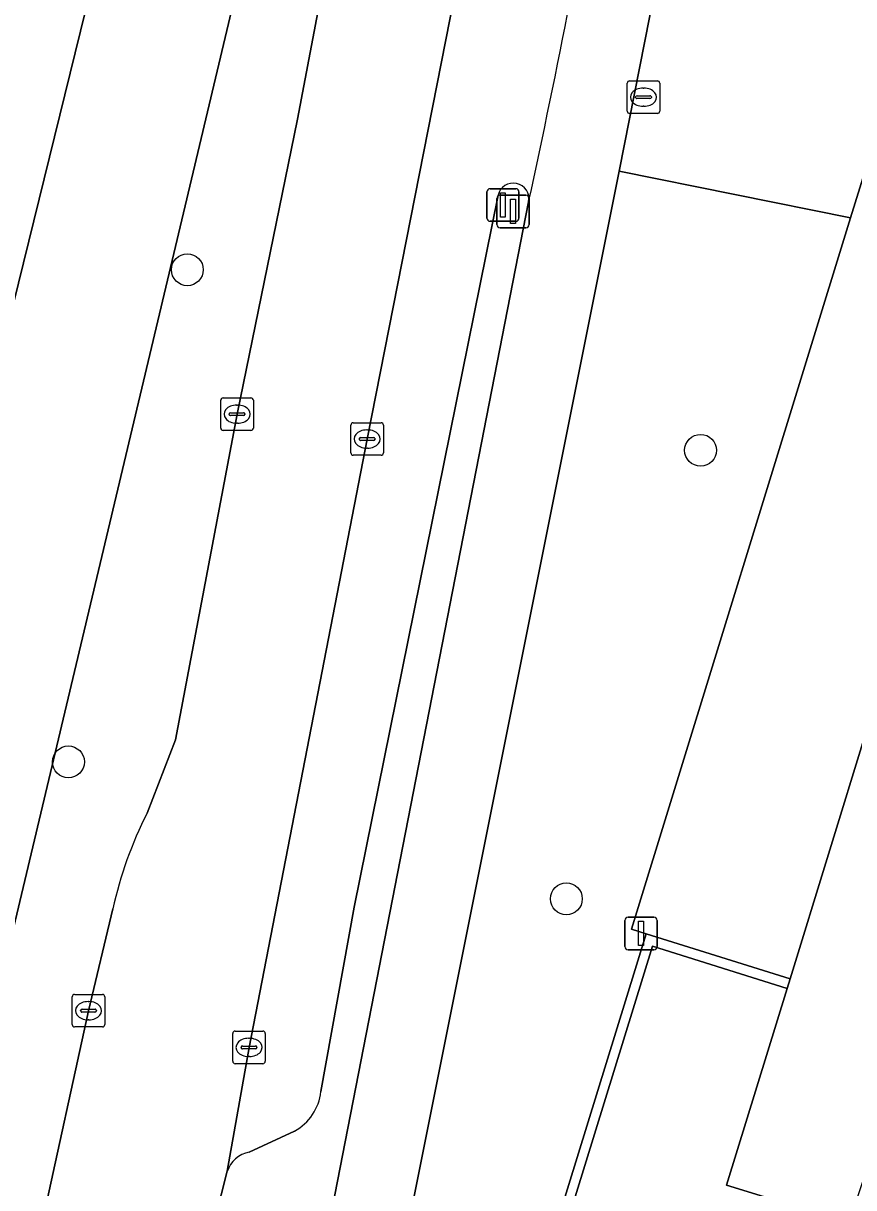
# Model space of a CAD drawing. Extents: x 163008 to 163854, y 382777 to 383982.
# Drawn here: x 163161.09 to 163186.6, y 382902.83 to 382938.61 of the extents above; entities that cross this region are included whole.
import ezdxf

# ---------------------------------------------------------------- set-up
doc = ezdxf.new("R2010")
doc.units = 0
for name, color, linetype in [('IMGEO_Berm_groen', 7, 'Continuous'), ('IMGEO_Berm_open', 7, 'Continuous'), ('IMGEO_Boom', 7, 'Continuous'), ('IMGEO_Erf', 7, 'Continuous'), ('IMGEO_Fietspad_gesloten', 7, 'Continuous'), ('IMGEO_Kolk', 7, 'Continuous'), ('IMGEO_Lichtmast', 7, 'Continuous'), ('IMGEO_Muur', 7, 'Continuous'), ('IMGEO_Pand', 7, 'Continuous'), ('IMGEO_Parkeervlak_open', 7, 'Continuous'), ('IMGEO_Rijbaan_lokaal_gesloten', 7, 'Continuous'), ('IMGEO_Rioolput', 7, 'Continuous'), ('IMGEO_Voetpad_open', 7, 'Continuous')]:
    doc.layers.add(name, color=color, linetype=linetype)

msp = doc.modelspace()

# ---------------------------------------------------------------- linework, layer by layer
at = {"layer": 'IMGEO_Berm_groen'}
for points in [[(163155.533, 382908.637), (163169.045, 382963.559), (163175.109, 382983.61), (163175.739, 382984.091), (163168.816, 382944.6), (163160.593, 382909.986)], [(163168.816, 382944.6), (163175.739, 382984.091), (163175.109, 382983.61), (163169.045, 382963.559), (163155.533, 382908.637)], [(163164.894, 382914.338), (163165.762, 382916.593), (163167.659, 382926.597), (163169.511, 382935.663), (163171.432, 382945.756)], [(163160.593, 382909.986), (163168.816, 382944.6)], [(163158.045, 382898.064), (163159.036, 382902.324), (163160.738, 382901.952), (163160.589, 382901.271), (163161.503, 382901.071), (163161.592, 382901.437), (163161.668, 382901.748), (163163.098, 382908.267), (163163.838, 382911.395)]]:
    msp.add_lwpolyline(points, dxfattribs=at)
msp.add_arc((163176.342, 382908.569), 12.819, 153.2561, 167.2662, dxfattribs=at)
at = {"layer": 'IMGEO_Berm_open'}
for points in [[(163175.673, 382933.326), (163171.25, 382911.452), (163170.235, 382905.78)], [(163167.356, 382903.331), (163166.617, 382900.427), (163170.102, 382899.716), (163176.612, 382933.12)], [(163169.424, 382904.563), (163168.034, 382903.918)]]:
    msp.add_lwpolyline(points, dxfattribs=at)
for centre, radius, start, end in [((163176.141, 382933.217), 0.481, 348.3091, 166.9436), ((163168.628, 382905.972), 1.618, 299.4529, 353.1887), ((163168.18, 382903.064), 0.866, 99.7102, 162.0607)]:
    msp.add_arc(centre, radius, start, end, dxfattribs=at)
at = {"layer": 'IMGEO_Boom'}
for centre in [(163166.13, 382931.035), (163181.892, 382925.488), (163162.478, 382915.913), (163177.771, 382911.704)]:
    msp.add_circle(centre, 0.489, dxfattribs=at)
at = {"layer": 'IMGEO_Erf'}
msp.add_lwpolyline([(163189.89, 382943.543), (163186.494, 382932.635), (163179.775, 382910.77), (163180.224, 382910.629), (163184.639, 382909.241), (163191.708, 382932.235), (163196.319, 382947.232)], dxfattribs=at)
msp.add_lwpolyline([(163191.834, 382893.704), (163191.731, 382893.27), (163191.481, 382893.329), (163182.597, 382895.43), (163184.251, 382902.428), (163182.692, 382902.907), (163184.549, 382908.946), (163180.415, 382910.249), (163175.746, 382895.11), (163176.241, 382894.225), (163180.835, 382896.761), (163181.546, 382895.29), (163176.888, 382892.979), (163177.377, 382892.068), (163194.485, 382888.3), (163195.53, 382892.882)], close=True, dxfattribs=at)
at = {"layer": 'IMGEO_Fietspad_gesloten'}
for points in [[(163179.397, 382934.062), (163181.114, 382942.792)], [(163176.612, 382933.12), (163170.102, 382899.716), (163172.429, 382899.241), (163179.397, 382934.062)]]:
    msp.add_lwpolyline(points, dxfattribs=at)
msp.add_arc((162895.278, 382994.361), 287.923, 347.71935, 350.22341, dxfattribs=at)
at = {"layer": 'IMGEO_Kolk'}
for p, q in [((163167.157, 382926.172), (163167.157, 382927.024)), ((163167.232, 382927.098), (163168.084, 382927.098)), ((163167.645, 382926.878), (163167.67, 382926.878)), ((163168.158, 382927.024), (163168.158, 382926.172)), ((163167.416, 382926.592), (163167.416, 382926.604)), ((163167.854, 382926.555), (163167.456, 382926.555)), ((163167.459, 382926.641), (163167.857, 382926.641)), ((163167.9, 382926.604), (163167.9, 382926.592)), ((163168.084, 382926.098), (163167.232, 382926.098)), ((163167.668, 382926.318), (163167.643, 382926.318)), ((163171.152, 382925.407), (163171.152, 382926.259)), ((163171.227, 382926.333), (163172.079, 382926.333)), ((163171.64, 382926.113), (163171.665, 382926.113)), ((163172.153, 382926.259), (163172.153, 382925.407)), ((163171.411, 382925.827), (163171.411, 382925.839)), ((163171.849, 382925.79), (163171.451, 382925.79)), ((163171.454, 382925.876), (163171.852, 382925.876)), ((163171.895, 382925.839), (163171.895, 382925.827)), ((163172.079, 382925.333), (163171.227, 382925.333)), ((163171.663, 382925.553), (163171.638, 382925.553)), ((163162.595, 382907.841), (163162.595, 382908.693)), ((163162.67, 382908.767), (163163.522, 382908.767)), ((163163.083, 382908.547), (163163.108, 382908.547)), ((163163.596, 382908.693), (163163.596, 382907.841)), ((163162.854, 382908.261), (163162.854, 382908.273)), ((163163.292, 382908.224), (163162.894, 382908.224)), ((163162.897, 382908.31), (163163.295, 382908.31)), ((163163.338, 382908.273), (163163.338, 382908.261)), ((163163.106, 382907.987), (163163.081, 382907.987)), ((163163.522, 382907.767), (163162.67, 382907.767)), ((163167.524, 382906.713), (163167.524, 382907.565)), ((163167.599, 382907.639), (163168.451, 382907.639)), ((163168.525, 382907.565), (163168.525, 382906.713)), ((163167.783, 382907.133), (163167.783, 382907.145)), ((163168.221, 382907.096), (163167.823, 382907.096)), ((163167.826, 382907.182), (163168.224, 382907.182)), ((163168.012, 382907.419), (163168.037, 382907.419)), ((163168.267, 382907.145), (163168.267, 382907.133)), ((163168.035, 382906.859), (163168.01, 382906.859)), ((163168.451, 382906.639), (163167.599, 382906.639))]:
    msp.add_line(p, q, dxfattribs=at)
for points in [[(163167.157, 382926.172), (163167.157, 382927.024)], [(163167.232, 382927.098), (163168.084, 382927.098)], [(163168.158, 382927.024), (163168.158, 382926.172)], [(163168.084, 382926.098), (163167.232, 382926.098)], [(163171.152, 382925.407), (163171.152, 382926.259)], [(163171.227, 382926.333), (163172.079, 382926.333)], [(163172.153, 382926.259), (163172.153, 382925.407)], [(163172.079, 382925.333), (163171.227, 382925.333)], [(163162.595, 382907.841), (163162.595, 382908.693)], [(163162.67, 382908.767), (163163.522, 382908.767)], [(163163.596, 382908.693), (163163.596, 382907.841)], [(163163.522, 382907.767), (163162.67, 382907.767)], [(163167.524, 382906.713), (163167.524, 382907.565)], [(163167.599, 382907.639), (163168.451, 382907.639)], [(163168.525, 382907.565), (163168.525, 382906.713)], [(163168.451, 382906.639), (163167.599, 382906.639)]]:
    msp.add_lwpolyline(points, dxfattribs=at)
for centre, radius, start, end in [((163167.234, 382927.022), 0.0765, 91.552, 178.448), ((163167.234, 382927.022), 0.0765, 91.552, 178.448), ((163168.082, 382927.022), 0.0765, 1.552, 88.448), ((163168.082, 382927.022), 0.0765, 1.552, 88.448), ((163167.456, 382926.601), 0.0403, 85.8775, 175.7526), ((163167.453, 382926.591), 0.0366, 178.938, 274.7102), ((163167.857, 382926.598), 0.043, 264.8664, 352.4533), ((163167.861, 382926.603), 0.0386, 1.7309, 96.639), ((163167.234, 382926.174), 0.0765, 181.552, 268.448), ((163167.234, 382926.174), 0.0765, 181.552, 268.448), ((163168.082, 382926.174), 0.0765, 271.552, 358.448), ((163168.082, 382926.174), 0.0765, 271.552, 358.448), ((163171.229, 382926.257), 0.0765, 91.552, 178.448), ((163171.229, 382926.257), 0.0765, 91.552, 178.448), ((163172.077, 382926.257), 0.0765, 1.552, 88.448), ((163172.077, 382926.257), 0.0765, 1.552, 88.448), ((163171.451, 382925.836), 0.0403, 85.8775, 175.7526), ((163171.448, 382925.826), 0.0366, 178.938, 274.7102), ((163171.852, 382925.833), 0.043, 264.8664, 352.4533), ((163171.856, 382925.838), 0.0386, 1.7309, 96.639), ((163171.229, 382925.409), 0.0765, 181.552, 268.448), ((163171.229, 382925.409), 0.0765, 181.552, 268.448), ((163172.077, 382925.409), 0.0765, 271.552, 358.448), ((163172.077, 382925.409), 0.0765, 271.552, 358.448), ((163162.672, 382908.691), 0.0765, 91.552, 178.448), ((163162.672, 382908.691), 0.0765, 91.552, 178.448), ((163163.52, 382908.691), 0.0765, 1.552, 88.448), ((163163.52, 382908.691), 0.0765, 1.552, 88.448), ((163162.894, 382908.27), 0.0403, 85.8775, 175.7526), ((163162.891, 382908.26), 0.0366, 178.938, 274.7102), ((163163.295, 382908.267), 0.043, 264.8664, 352.4533), ((163163.299, 382908.272), 0.0386, 1.7309, 96.639), ((163162.672, 382907.843), 0.0765, 181.552, 268.448), ((163162.672, 382907.843), 0.0765, 181.552, 268.448), ((163163.52, 382907.843), 0.0765, 271.552, 358.448), ((163163.52, 382907.843), 0.0765, 271.552, 358.448), ((163167.601, 382907.563), 0.0765, 91.552, 178.448), ((163167.601, 382907.563), 0.0765, 91.552, 178.448), ((163168.449, 382907.563), 0.0765, 1.552, 88.448), ((163168.449, 382907.563), 0.0765, 1.552, 88.448), ((163167.823, 382907.142), 0.0403, 85.8775, 175.7526), ((163167.82, 382907.132), 0.0366, 178.938, 274.7102), ((163168.224, 382907.139), 0.043, 264.8664, 352.4533), ((163168.228, 382907.144), 0.0386, 1.7309, 96.639), ((163167.601, 382906.715), 0.0765, 181.552, 268.448), ((163167.601, 382906.715), 0.0765, 181.552, 268.448), ((163168.449, 382906.715), 0.0765, 271.552, 358.448), ((163168.449, 382906.715), 0.0765, 271.552, 358.448)]:
    msp.add_arc(centre, radius, start, end, dxfattribs=at)
for centre, major_axis, ratio, start_param, end_param in [((163167.644, 382926.598), (-0.387, 0.002), 0.722429, 4.712389, 7.853982), ((163167.669, 382926.598), (-0.39, 0.002), 0.717154, 1.570796, 4.712389), ((163171.639, 382925.833), (-0.387, 0.002), 0.722429, 4.712389, 7.853982), ((163171.664, 382925.833), (-0.39, 0.002), 0.717154, 1.570796, 4.712389), ((163163.082, 382908.267), (-0.387, 0.002), 0.722429, 4.712389, 7.853982), ((163163.107, 382908.267), (-0.39, 0.002), 0.717154, 1.570796, 4.712389), ((163168.011, 382907.139), (-0.387, 0.002), 0.722429, 4.712389, 7.853982), ((163168.036, 382907.139), (-0.39, 0.002), 0.717154, 1.570796, 4.712389)]:
    msp.add_ellipse(centre, major_axis=major_axis, ratio=ratio, start_param=start_param, end_param=end_param, dxfattribs=at)
at = {"layer": 'IMGEO_Lichtmast'}
for p, q in [((163175.326, 382932.625), (163175.326, 382933.425)), ((163175.326, 382933.425), (163175.326, 382932.625)), ((163175.426, 382933.525), (163176.216, 382933.525)), ((163176.216, 382933.525), (163175.426, 382933.525)), ((163175.635, 382932.428), (163175.635, 382933.228)), ((163175.635, 382933.228), (163175.635, 382932.428)), ((163175.735, 382933.328), (163176.525, 382933.328)), ((163176.525, 382933.328), (163175.735, 382933.328)), ((163176.316, 382933.425), (163176.316, 382932.625)), ((163176.316, 382932.625), (163176.316, 382933.425)), ((163176.625, 382933.228), (163176.625, 382932.428)), ((163176.625, 382932.428), (163176.625, 382933.228)), ((163176.216, 382932.525), (163175.426, 382932.525)), ((163175.426, 382932.525), (163176.216, 382932.525)), ((163176.525, 382932.328), (163175.735, 382932.328)), ((163175.735, 382932.328), (163176.525, 382932.328)), ((163179.566, 382910.241), (163179.566, 382911.041)), ((163179.566, 382911.041), (163179.566, 382910.241)), ((163179.666, 382911.141), (163180.456, 382911.141)), ((163180.456, 382911.141), (163179.666, 382911.141)), ((163180.556, 382911.041), (163180.556, 382910.241)), ((163180.556, 382910.241), (163180.556, 382911.041)), ((163180.456, 382910.141), (163179.666, 382910.141)), ((163179.666, 382910.141), (163180.456, 382910.141))]:
    msp.add_line(p, q, dxfattribs=at)
for points in [[(163175.746, 382933.4), (163175.896, 382933.4), (163175.896, 382932.65), (163175.746, 382932.65), (163175.746, 382933.4)], [(163176.055, 382933.203), (163176.205, 382933.203), (163176.205, 382932.453), (163176.055, 382932.453), (163176.055, 382933.203)], [(163179.986, 382911.016), (163180.136, 382911.016), (163180.136, 382910.266), (163179.986, 382910.266), (163179.986, 382911.016)]]:
    msp.add_lwpolyline(points, dxfattribs=at)
for centre, start, end in [((163175.426, 382933.425), 90, 180), ((163175.426, 382933.425), 90, 180), ((163175.735, 382933.228), 90, 180), ((163175.735, 382933.228), 90, 180), ((163176.216, 382933.425), 0, 90), ((163176.216, 382933.425), 360, 90), ((163176.525, 382933.228), 0, 90), ((163176.525, 382933.228), 360, 90), ((163175.426, 382932.625), 180, 270), ((163175.426, 382932.625), 180, 270), ((163176.216, 382932.625), 270, 0), ((163176.216, 382932.625), 270, 0), ((163175.735, 382932.428), 180, 270), ((163175.735, 382932.428), 180, 270), ((163176.525, 382932.428), 270, 0), ((163176.525, 382932.428), 270, 0), ((163179.666, 382911.041), 90, 180), ((163179.666, 382911.041), 90, 180), ((163180.456, 382911.041), 0, 90), ((163180.456, 382911.041), 360, 90), ((163179.666, 382910.241), 180, 270), ((163179.666, 382910.241), 180, 270), ((163180.456, 382910.241), 270, 0), ((163180.456, 382910.241), 270, 0)]:
    msp.add_arc(centre, 0.1, start, end, dxfattribs=at)
at = {"layer": 'IMGEO_Muur'}
msp.add_lwpolyline([(163175.433, 382895.094), (163175.981, 382894.068), (163176.241, 382894.225), (163175.746, 382895.11), (163180.415, 382910.249), (163184.549, 382908.946), (163184.639, 382909.241), (163180.224, 382910.629)], close=True, dxfattribs=at)
at = {"layer": 'IMGEO_Pand'}
msp.add_lwpolyline([(163191.708, 382932.235), (163184.639, 382909.241), (163184.549, 382908.946), (163182.692, 382902.907), (163184.251, 382902.428), (163182.597, 382895.43), (163191.481, 382893.329), (163193.274, 382900.911), (163186.696, 382902.466), (163188.507, 382907.928), (163196.362, 382905.287), (163203.53, 382928.6)], close=True, dxfattribs=at)
at = {"layer": 'IMGEO_Parkeervlak_open'}
for points in [[(163181.114, 382942.792), (163179.397, 382934.062), (163186.494, 382932.635), (163189.89, 382943.543), (163192.118, 382950.793), (163189.037, 382951.701), (163192.347, 382962.935), (163192.507, 382963.515), (163185.544, 382964.474)], [(163175.667, 382946.223), (163171.652, 382925.833), (163168.024, 382907.139), (163167.356, 382903.331)], [(163170.235, 382905.78), (163171.25, 382911.452), (163175.673, 382933.326)], [(163168.034, 382903.918), (163169.424, 382904.563)]]:
    msp.add_lwpolyline(points, dxfattribs=at)
for centre, radius, start, end in [((162895.278, 382994.361), 287.923, 347.71935, 350.22341), ((163176.141, 382933.217), 0.481, 348.3091, 166.9436), ((163168.628, 382905.972), 1.618, 299.4529, 353.1887), ((163168.18, 382903.064), 0.866, 99.7102, 162.0607)]:
    msp.add_arc(centre, radius, start, end, dxfattribs=at)
at = {"layer": 'IMGEO_Rijbaan_lokaal_gesloten'}
for points in [[(163163.838, 382911.395), (163163.098, 382908.267), (163161.668, 382901.748), (163161.592, 382901.437), (163166.617, 382900.427), (163167.356, 382903.331), (163168.024, 382907.139), (163171.652, 382925.833), (163175.667, 382946.223)], [(163171.432, 382945.756), (163169.511, 382935.663), (163167.659, 382926.597), (163165.762, 382916.593), (163164.894, 382914.338)]]:
    msp.add_lwpolyline(points, dxfattribs=at)
msp.add_arc((163176.342, 382908.569), 12.819, 153.2561, 167.2662, dxfattribs=at)
at = {"layer": 'IMGEO_Rioolput'}
for p, q in [((163179.714, 382936.838), (163180.566, 382936.838)), ((163179.639, 382935.912), (163179.639, 382936.764)), ((163180.127, 382936.618), (163180.152, 382936.618)), ((163180.64, 382936.764), (163180.64, 382935.912)), ((163179.898, 382936.332), (163179.898, 382936.344)), ((163180.336, 382936.295), (163179.938, 382936.295)), ((163179.941, 382936.381), (163180.339, 382936.381)), ((163180.382, 382936.344), (163180.382, 382936.332)), ((163180.566, 382935.838), (163179.714, 382935.838)), ((163180.15, 382936.058), (163180.125, 382936.058))]:
    msp.add_line(p, q, dxfattribs=at)
for points in [[(163179.714, 382936.838), (163180.566, 382936.838)], [(163179.639, 382935.912), (163179.639, 382936.764)], [(163180.64, 382936.764), (163180.64, 382935.912)], [(163180.566, 382935.838), (163179.714, 382935.838)]]:
    msp.add_lwpolyline(points, dxfattribs=at)
for centre, radius, start, end in [((163179.716, 382936.762), 0.0765, 91.552, 178.448), ((163179.716, 382936.762), 0.0765, 91.552, 178.448), ((163180.564, 382936.762), 0.0765, 1.552, 88.448), ((163180.564, 382936.762), 0.0765, 1.552, 88.448), ((163179.938, 382936.341), 0.0403, 85.8775, 175.7526), ((163179.935, 382936.331), 0.0366, 178.938, 274.7102), ((163180.339, 382936.338), 0.043, 264.8664, 352.4533), ((163180.343, 382936.343), 0.0386, 1.7309, 96.639), ((163179.716, 382935.914), 0.0765, 181.552, 268.448), ((163179.716, 382935.914), 0.0765, 181.552, 268.448), ((163180.564, 382935.914), 0.0765, 271.552, 358.448), ((163180.564, 382935.914), 0.0765, 271.552, 358.448)]:
    msp.add_arc(centre, radius, start, end, dxfattribs=at)
for centre, major_axis, ratio, start_param, end_param in [((163180.126, 382936.338), (-0.387, 0.002), 0.722429, 4.712389, 7.853982), ((163180.151, 382936.338), (-0.39, 0.002), 0.717154, 1.570796, 4.712389)]:
    msp.add_ellipse(centre, major_axis=major_axis, ratio=ratio, start_param=start_param, end_param=end_param, dxfattribs=at)
at = {"layer": 'IMGEO_Voetpad_open'}
for points in [[(163186.494, 382932.635), (163179.397, 382934.062), (163172.429, 382899.241), (163172.302, 382898.604), (163172.035, 382897.272), (163171.839, 382896.252)], [(163174.377, 382891.671), (163175.433, 382895.094), (163180.224, 382910.629), (163179.775, 382910.77), (163186.494, 382932.635)]]:
    msp.add_lwpolyline(points, dxfattribs=at)

doc.saveas('drawing.dxf')
